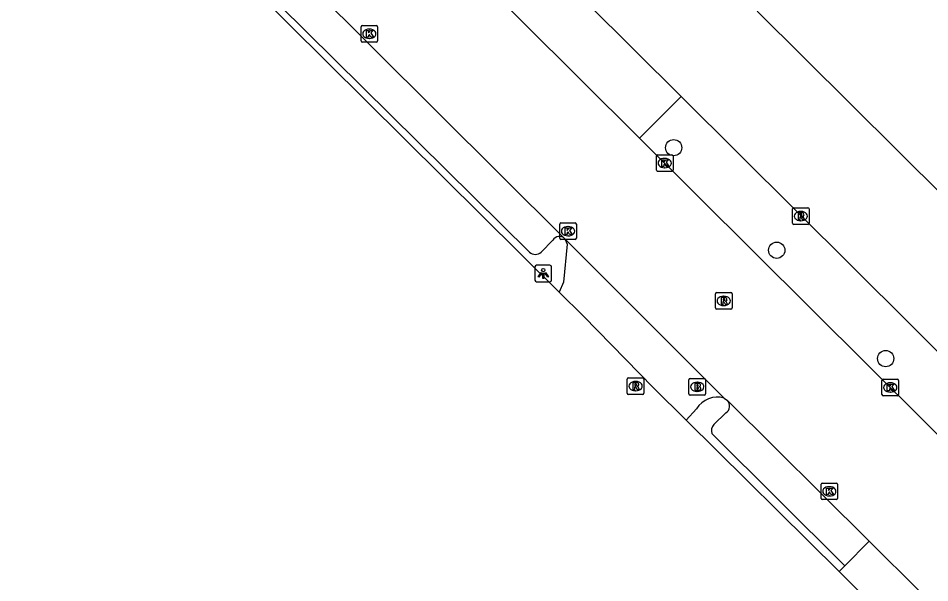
# Model space of a CAD drawing. Extents: x 155018 to 156648, y 383980 to 385733.
# Drawn here: x 155609.6 to 155664.4, y 385363.3 to 385397.3 of the extents above; entities that cross this region are included whole.
import ezdxf

# ---------------------------------------------------------------- set-up
doc = ezdxf.new("R2010")
doc.units = 0
for name, color, linetype in [('IMGEO_Boom', 7, 'Continuous'), ('IMGEO_Brandkraan', 7, 'Continuous'), ('IMGEO_Kolk', 7, 'Continuous'), ('IMGEO_Lichtpunt', 7, 'Continuous'), ('IMGEO_Pand', 7, 'Continuous'), ('IMGEO_Rijbaan_lokaal_gesloten', 7, 'Continuous'), ('IMGEO_Rijbaan_lokaal_open', 7, 'Continuous'), ('IMGEO_Rioolput', 7, 'Continuous'), ('IMGEO_Voetpad_open', 7, 'Continuous')]:
    doc.layers.add(name, color=color, linetype=linetype)

msp = doc.modelspace()

# ---------------------------------------------------------------- linework, layer by layer
at = {"layer": 'IMGEO_Boom'}
for centre in [(155649.024, 385389.475), (155655.228, 385383.305), (155661.787, 385376.782)]:
    msp.add_circle(centre, 0.489, dxfattribs=at)
at = {"layer": 'IMGEO_Brandkraan'}
for p, q in [((155649.941, 385374.657), (155649.941, 385375.509)), ((155650.016, 385375.583), (155650.868, 385375.583)), ((155650.942, 385375.509), (155650.942, 385374.657)), ((155650.429, 385375.363), (155650.454, 385375.363)), ((155650.868, 385374.583), (155650.016, 385374.583)), ((155650.452, 385374.803), (155650.427, 385374.803))]:
    msp.add_line(p, q, dxfattribs=at)
for points in [[(155649.941, 385374.657), (155649.941, 385375.509)], [(155650.016, 385375.583), (155650.868, 385375.583)], [(155650.942, 385375.509), (155650.942, 385374.657)], [(155650.289, 385375.283), (155650.289, 385374.883), (155650.502, 385374.883)], [(155650.52, 385375.283), (155650.289, 385375.283)], [(155650.468, 385375.202), (155650.414, 385375.202), (155650.414, 385375.126)], [(155650.414, 385375.126), (155650.467, 385375.126)], [(155650.476, 385375.05), (155650.414, 385375.05), (155650.414, 385374.969)], [(155650.414, 385374.969), (155650.476, 385374.969)], [(155650.868, 385374.583), (155650.016, 385374.583)]]:
    msp.add_lwpolyline(points, dxfattribs=at)
for centre, radius, start, end in [((155650.018, 385375.507), 0.0765, 91.552, 178.448), ((155650.018, 385375.507), 0.0765, 91.552, 178.448), ((155650.866, 385375.507), 0.0765, 1.552, 88.448), ((155650.866, 385375.507), 0.0765, 1.552, 88.448), ((155650.469, 385375.164), 0.0379, 267.8285, 90.9355), ((155650.477, 385375.009), 0.0404, 269.8759, 90.5077), ((155650.508, 385375.134), 0.251, 268.6676, 293.5347), ((155650.524, 385375.138), 0.145, 59.4692, 91.5367), ((155650.549, 385375.185), 0.0922, 285.5137, 58.1501), ((155650.554, 385374.993), 0.105, 301.3115, 78.989), ((155650.018, 385374.659), 0.0765, 181.552, 268.448), ((155650.018, 385374.659), 0.0765, 181.552, 268.448), ((155650.866, 385374.659), 0.0765, 271.552, 358.448), ((155650.866, 385374.659), 0.0765, 271.552, 358.448)]:
    msp.add_arc(centre, radius, start, end, dxfattribs=at)
for centre, major_axis, ratio, start_param, end_param in [((155650.428, 385375.083), (-0.387, 0.002), 0.722429, 4.712389, 7.853982), ((155650.453, 385375.083), (-0.39, 0.002), 0.717154, 1.570796, 4.712389)]:
    msp.add_ellipse(centre, major_axis=major_axis, ratio=ratio, start_param=start_param, end_param=end_param, dxfattribs=at)
at = {"layer": 'IMGEO_Kolk'}
for p, q in [((155630.278, 385396.832), (155631.13, 385396.832)), ((155630.203, 385395.906), (155630.203, 385396.758)), ((155630.691, 385396.612), (155630.716, 385396.612)), ((155631.204, 385396.758), (155631.204, 385395.906)), ((155631.13, 385395.832), (155630.278, 385395.832)), ((155630.714, 385396.052), (155630.689, 385396.052)), ((155647.983, 385388.126), (155647.983, 385388.978)), ((155648.058, 385389.052), (155648.91, 385389.052)), ((155648.471, 385388.832), (155648.496, 385388.832)), ((155648.984, 385388.978), (155648.984, 385388.126)), ((155648.91, 385388.052), (155648.058, 385388.052)), ((155648.494, 385388.272), (155648.469, 385388.272)), ((155642.164, 385384.024), (155642.164, 385384.876)), ((155642.239, 385384.95), (155643.091, 385384.95)), ((155642.652, 385384.73), (155642.677, 385384.73)), ((155643.165, 385384.876), (155643.165, 385384.024)), ((155642.675, 385384.17), (155642.65, 385384.17)), ((155643.091, 385383.95), (155642.239, 385383.95)), ((155661.564, 385374.618), (155661.564, 385375.47)), ((155661.639, 385375.544), (155662.491, 385375.544)), ((155662.565, 385375.47), (155662.565, 385374.618)), ((155662.052, 385375.324), (155662.077, 385375.324)), ((155662.491, 385374.544), (155661.639, 385374.544)), ((155662.075, 385374.764), (155662.05, 385374.764)), ((155657.893, 385368.368), (155657.893, 385369.22)), ((155657.968, 385369.294), (155658.82, 385369.294)), ((155658.381, 385369.074), (155658.406, 385369.074)), ((155658.894, 385369.22), (155658.894, 385368.368)), ((155658.82, 385368.294), (155657.968, 385368.294)), ((155658.404, 385368.514), (155658.379, 385368.514))]:
    msp.add_line(p, q, dxfattribs=at)
for points in [[(155630.278, 385396.832), (155631.13, 385396.832)], [(155630.203, 385395.906), (155630.203, 385396.758)], [(155630.524, 385396.532), (155630.647, 385396.532), (155630.647, 385396.381), (155630.777, 385396.532), (155630.941, 385396.532), (155630.795, 385396.381), (155630.948, 385396.132), (155630.796, 385396.132), (155630.711, 385396.296), (155630.647, 385396.229), (155630.647, 385396.132), (155630.524, 385396.132), (155630.524, 385396.532)], [(155631.204, 385396.758), (155631.204, 385395.906)], [(155631.13, 385395.832), (155630.278, 385395.832)], [(155647.983, 385388.126), (155647.983, 385388.978)], [(155648.058, 385389.052), (155648.91, 385389.052)], [(155648.304, 385388.752), (155648.427, 385388.752), (155648.427, 385388.601), (155648.557, 385388.752), (155648.721, 385388.752), (155648.575, 385388.601), (155648.728, 385388.352), (155648.576, 385388.352), (155648.491, 385388.516), (155648.427, 385388.449), (155648.427, 385388.352), (155648.304, 385388.352), (155648.304, 385388.752)], [(155648.984, 385388.978), (155648.984, 385388.126)], [(155648.91, 385388.052), (155648.058, 385388.052)], [(155642.164, 385384.024), (155642.164, 385384.876)], [(155642.239, 385384.95), (155643.091, 385384.95)], [(155643.165, 385384.876), (155643.165, 385384.024)], [(155642.485, 385384.65), (155642.608, 385384.65), (155642.608, 385384.499), (155642.738, 385384.65), (155642.902, 385384.65), (155642.756, 385384.499), (155642.909, 385384.25), (155642.757, 385384.25), (155642.672, 385384.414), (155642.608, 385384.347), (155642.608, 385384.25), (155642.485, 385384.25), (155642.485, 385384.65)], [(155643.091, 385383.95), (155642.239, 385383.95)], [(155661.564, 385374.618), (155661.564, 385375.47)], [(155661.639, 385375.544), (155662.491, 385375.544)], [(155662.565, 385375.47), (155662.565, 385374.618)], [(155661.885, 385375.244), (155662.008, 385375.244), (155662.008, 385375.093), (155662.138, 385375.244), (155662.302, 385375.244), (155662.156, 385375.093), (155662.309, 385374.844), (155662.157, 385374.844), (155662.072, 385375.008), (155662.008, 385374.941), (155662.008, 385374.844), (155661.885, 385374.844), (155661.885, 385375.244)], [(155662.491, 385374.544), (155661.639, 385374.544)], [(155657.893, 385368.368), (155657.893, 385369.22)], [(155657.968, 385369.294), (155658.82, 385369.294)], [(155658.214, 385368.994), (155658.337, 385368.994), (155658.337, 385368.843), (155658.467, 385368.994), (155658.631, 385368.994), (155658.485, 385368.843), (155658.638, 385368.594), (155658.486, 385368.594), (155658.401, 385368.758), (155658.337, 385368.691), (155658.337, 385368.594), (155658.214, 385368.594), (155658.214, 385368.994)], [(155658.894, 385369.22), (155658.894, 385368.368)], [(155658.82, 385368.294), (155657.968, 385368.294)]]:
    msp.add_lwpolyline(points, dxfattribs=at)
for centre, start, end in [((155630.28, 385396.756), 91.552, 178.448), ((155630.28, 385396.756), 91.552, 178.448), ((155631.128, 385396.756), 1.552, 88.448), ((155631.128, 385396.756), 1.552, 88.448), ((155630.28, 385395.908), 181.552, 268.448), ((155630.28, 385395.908), 181.552, 268.448), ((155631.128, 385395.908), 271.552, 358.448), ((155631.128, 385395.908), 271.552, 358.448), ((155648.06, 385388.976), 91.552, 178.448), ((155648.06, 385388.976), 91.552, 178.448), ((155648.908, 385388.976), 1.552, 88.448), ((155648.908, 385388.976), 1.552, 88.448), ((155648.06, 385388.128), 181.552, 268.448), ((155648.06, 385388.128), 181.552, 268.448), ((155648.908, 385388.128), 271.552, 358.448), ((155648.908, 385388.128), 271.552, 358.448), ((155642.241, 385384.874), 91.552, 178.448), ((155642.241, 385384.874), 91.552, 178.448), ((155643.089, 385384.874), 1.552, 88.448), ((155643.089, 385384.874), 1.552, 88.448), ((155642.241, 385384.026), 181.552, 268.448), ((155642.241, 385384.026), 181.552, 268.448), ((155643.089, 385384.026), 271.552, 358.448), ((155643.089, 385384.026), 271.552, 358.448), ((155661.641, 385375.468), 91.552, 178.448), ((155661.641, 385375.468), 91.552, 178.448), ((155662.489, 385375.468), 1.552, 88.448), ((155662.489, 385375.468), 1.552, 88.448), ((155661.641, 385374.62), 181.552, 268.448), ((155661.641, 385374.62), 181.552, 268.448), ((155662.489, 385374.62), 271.552, 358.448), ((155662.489, 385374.62), 271.552, 358.448), ((155657.97, 385369.218), 91.552, 178.448), ((155657.97, 385369.218), 91.552, 178.448), ((155658.818, 385369.218), 1.552, 88.448), ((155658.818, 385369.218), 1.552, 88.448), ((155657.97, 385368.37), 181.552, 268.448), ((155657.97, 385368.37), 181.552, 268.448), ((155658.818, 385368.37), 271.552, 358.448), ((155658.818, 385368.37), 271.552, 358.448)]:
    msp.add_arc(centre, 0.0765, start, end, dxfattribs=at)
for centre, major_axis, ratio, start_param, end_param in [((155630.69, 385396.332), (-0.387, 0.002), 0.722429, 4.712389, 7.853982), ((155630.715, 385396.332), (-0.39, 0.002), 0.717154, 1.570796, 4.712389), ((155648.47, 385388.552), (-0.387, 0.002), 0.722429, 4.712389, 7.853982), ((155648.495, 385388.552), (-0.39, 0.002), 0.717154, 1.570796, 4.712389), ((155642.651, 385384.45), (-0.387, 0.002), 0.722429, 4.712389, 7.853982), ((155642.676, 385384.45), (-0.39, 0.002), 0.717154, 1.570796, 4.712389), ((155662.051, 385375.044), (-0.387, 0.002), 0.722429, 4.712389, 7.853982), ((155662.076, 385375.044), (-0.39, 0.002), 0.717154, 1.570796, 4.712389), ((155658.38, 385368.794), (-0.387, 0.002), 0.722429, 4.712389, 7.853982), ((155658.405, 385368.794), (-0.39, 0.002), 0.717154, 1.570796, 4.712389)]:
    msp.add_ellipse(centre, major_axis=major_axis, ratio=ratio, start_param=start_param, end_param=end_param, dxfattribs=at)
at = {"layer": 'IMGEO_Lichtpunt'}
for p, q in [((155640.676, 385382.308), (155640.676, 385381.501)), ((155640.676, 385382.308), (155640.676, 385381.501)), ((155641.578, 385382.403), (155640.77, 385382.403)), ((155641.578, 385382.403), (155640.77, 385382.403)), ((155641.672, 385381.501), (155641.672, 385382.308)), ((155641.672, 385381.501), (155641.672, 385382.308)), ((155640.77, 385381.407), (155641.578, 385381.407)), ((155640.77, 385381.407), (155641.578, 385381.407))]:
    msp.add_line(p, q, dxfattribs=at)
for points in [[(155641.05, 385381.972), (155641.089, 385381.944), (155640.901, 385381.682), (155640.863, 385381.709), (155641.05, 385381.972)], [(155641.262, 385381.944), (155641.3, 385381.971), (155641.487, 385381.709), (155641.448, 385381.681), (155641.262, 385381.944)], [(155641.152, 385381.924), (155641.199, 385381.924), (155641.199, 385381.602), (155641.152, 385381.602), (155641.152, 385381.924)]]:
    msp.add_lwpolyline(points, dxfattribs=at)
msp.add_circle((155641.175, 385382.106), 0.0994, dxfattribs=at)
for centre, start, end in [((155640.77, 385382.308), 90, 180), ((155640.77, 385382.308), 90, 180), ((155641.578, 385382.308), 0, 90), ((155641.578, 385382.308), 0, 90), ((155640.77, 385381.501), 180, 270), ((155640.77, 385381.501), 180, 270), ((155641.578, 385381.501), 270, 0), ((155641.578, 385381.501), 270, 360)]:
    msp.add_arc(centre, 0.0946, start, end, dxfattribs=at)
at = {"layer": 'IMGEO_Pand'}
msp.add_lwpolyline([(155699.652, 385500), (155633.036, 385432.966), (155633.419, 385432.585), (155633.588, 385432.755), (155636.587, 385429.78), (155661.238, 385404.981), (155654.058, 385397.7), (155665.35, 385386.482), (155666.539, 385387.69), (155677.61, 385376.692), (155676.959, 385375.552), (155678.45, 385374.102), (155679.529, 385374.781), (155679.988, 385374.322), (155678.792, 385373.112), (155678.169, 385372.481), (155682.44, 385368.242), (155683.069, 385368.892), (155690.088, 385361.922), (155697.698, 385369.561)], dxfattribs=at)
at = {"layer": 'IMGEO_Rijbaan_lokaal_gesloten'}
for points in [[(155646.977, 385390.046), (155618.655, 385418.215)], [(155611.734, 385414.582), (155642.474, 385383.998)], [(155688.313, 385348.934), (155646.977, 385390.046)], [(155642.474, 385383.998), (155652.068, 385374.401)], [(155652.068, 385374.401), (155652.264, 385374.268)], [(155652.264, 385374.268), (155660.796, 385365.788)], [(155660.796, 385365.788), (155663.856, 385362.746)]]:
    msp.add_lwpolyline(points, dxfattribs=at)
at = {"layer": 'IMGEO_Rijbaan_lokaal_open'}
for points in [[(155621.131, 385420.729), (155649.479, 385392.559)], [(155646.977, 385390.046), (155649.479, 385392.559)]]:
    msp.add_lwpolyline(points, dxfattribs=at)
at = {"layer": 'IMGEO_Rioolput'}
for p, q in [((155656.25, 385385.861), (155657.102, 385385.861)), ((155656.175, 385384.935), (155656.175, 385385.787)), ((155656.663, 385385.641), (155656.688, 385385.641)), ((155657.176, 385385.787), (155657.176, 385384.935)), ((155657.102, 385384.861), (155656.25, 385384.861)), ((155656.686, 385385.081), (155656.661, 385385.081)), ((155651.538, 385379.828), (155651.538, 385380.68)), ((155651.613, 385380.754), (155652.465, 385380.754)), ((155652.026, 385380.534), (155652.051, 385380.534)), ((155652.539, 385380.68), (155652.539, 385379.828)), ((155652.049, 385379.974), (155652.024, 385379.974)), ((155652.465, 385379.754), (155651.613, 385379.754)), ((155646.231, 385374.701), (155646.231, 385375.553)), ((155646.306, 385375.627), (155647.158, 385375.627)), ((155646.719, 385375.407), (155646.744, 385375.407)), ((155647.232, 385375.553), (155647.232, 385374.701)), ((155646.742, 385374.847), (155646.717, 385374.847)), ((155647.158, 385374.627), (155646.306, 385374.627))]:
    msp.add_line(p, q, dxfattribs=at)
for points in [[(155656.25, 385385.861), (155657.102, 385385.861)], [(155656.175, 385384.935), (155656.175, 385385.787)], [(155656.764, 385385.559), (155656.512, 385385.561), (155656.512, 385385.161)], [(155656.512, 385385.161), (155656.636, 385385.161), (155656.636, 385385.323), (155656.647, 385385.323)], [(155656.69, 385385.48), (155656.636, 385385.48), (155656.636, 385385.399)], [(155656.636, 385385.399), (155656.688, 385385.399)], [(155656.694, 385385.294), (155656.765, 385385.161), (155656.905, 385385.161), (155656.84, 385385.287)], [(155657.176, 385385.787), (155657.176, 385384.935)], [(155657.102, 385384.861), (155656.25, 385384.861)], [(155651.538, 385379.828), (155651.538, 385380.68)], [(155651.613, 385380.754), (155652.465, 385380.754)], [(155652.127, 385380.452), (155651.875, 385380.454), (155651.875, 385380.054)], [(155652.053, 385380.373), (155651.999, 385380.373), (155651.999, 385380.292)], [(155652.539, 385380.68), (155652.539, 385379.828)], [(155651.875, 385380.054), (155651.999, 385380.054), (155651.999, 385380.216), (155652.01, 385380.216)], [(155651.999, 385380.292), (155652.051, 385380.292)], [(155652.057, 385380.187), (155652.128, 385380.054), (155652.268, 385380.054), (155652.203, 385380.18)], [(155652.465, 385379.754), (155651.613, 385379.754)], [(155646.231, 385374.701), (155646.231, 385375.553)], [(155646.306, 385375.627), (155647.158, 385375.627)], [(155647.232, 385375.553), (155647.232, 385374.701)], [(155646.82, 385375.325), (155646.568, 385375.327), (155646.568, 385374.927)], [(155646.568, 385374.927), (155646.692, 385374.927), (155646.692, 385375.089), (155646.703, 385375.089)], [(155646.746, 385375.246), (155646.692, 385375.246), (155646.692, 385375.165)], [(155646.692, 385375.165), (155646.744, 385375.165)], [(155646.75, 385375.06), (155646.821, 385374.927), (155646.961, 385374.927), (155646.896, 385375.053)], [(155647.158, 385374.627), (155646.306, 385374.627)]]:
    msp.add_lwpolyline(points, dxfattribs=at)
for centre, radius, start, end in [((155656.252, 385385.785), 0.0765, 91.552, 178.448), ((155656.252, 385385.785), 0.0765, 91.552, 178.448), ((155657.1, 385385.785), 0.0765, 1.552, 88.448), ((155657.1, 385385.785), 0.0765, 1.552, 88.448), ((155656.646, 385385.27), 0.0533, 26.0293, 88.6989), ((155656.672, 385385.588), 0.19, 274.7715, 282.9687), ((155656.696, 385385.384), 0.0964, 77.0061, 93.1865), ((155656.71, 385385.441), 0.0378, 276.6634, 79.6772), ((155656.763, 385385.449), 0.109, 350.3612, 89.416), ((155656.761, 385385.449), 0.112, 277.5842, 350.9817), ((155656.745, 385385.234), 0.108, 29.5134, 73.7905), ((155656.252, 385384.937), 0.0765, 181.552, 268.448), ((155656.252, 385384.937), 0.0765, 181.552, 268.448), ((155657.1, 385384.937), 0.0765, 271.552, 358.448), ((155657.1, 385384.937), 0.0765, 271.552, 358.448), ((155651.615, 385380.678), 0.0765, 91.552, 178.448), ((155651.615, 385380.678), 0.0765, 91.552, 178.448), ((155652.059, 385380.277), 0.0964, 77.0061, 93.1865), ((155652.073, 385380.334), 0.0378, 276.6634, 79.6772), ((155652.126, 385380.342), 0.109, 350.3612, 89.416), ((155652.124, 385380.342), 0.112, 277.5842, 350.9817), ((155652.463, 385380.678), 0.0765, 1.552, 88.448), ((155652.463, 385380.678), 0.0765, 1.552, 88.448), ((155651.615, 385379.83), 0.0765, 181.552, 268.448), ((155651.615, 385379.83), 0.0765, 181.552, 268.448), ((155652.009, 385380.163), 0.0533, 26.0293, 88.6989), ((155652.035, 385380.481), 0.19, 274.7715, 282.9687), ((155652.108, 385380.127), 0.108, 29.5134, 73.7905), ((155652.463, 385379.83), 0.0765, 271.552, 358.448), ((155652.463, 385379.83), 0.0765, 271.552, 358.448), ((155646.308, 385375.551), 0.0765, 91.552, 178.448), ((155646.308, 385375.551), 0.0765, 91.552, 178.448), ((155647.156, 385375.551), 0.0765, 1.552, 88.448), ((155647.156, 385375.551), 0.0765, 1.552, 88.448), ((155646.702, 385375.036), 0.0533, 26.0293, 88.6989), ((155646.728, 385375.354), 0.19, 274.7715, 282.9687), ((155646.752, 385375.15), 0.0964, 77.0061, 93.1865), ((155646.766, 385375.207), 0.0378, 276.6634, 79.6772), ((155646.819, 385375.215), 0.109, 350.3612, 89.416), ((155646.817, 385375.215), 0.112, 277.5842, 350.9817), ((155646.801, 385375), 0.108, 29.5134, 73.7905), ((155646.308, 385374.703), 0.0765, 181.552, 268.448), ((155646.308, 385374.703), 0.0765, 181.552, 268.448), ((155647.156, 385374.703), 0.0765, 271.552, 358.448), ((155647.156, 385374.703), 0.0765, 271.552, 358.448)]:
    msp.add_arc(centre, radius, start, end, dxfattribs=at)
for centre, major_axis, ratio, start_param, end_param in [((155656.662, 385385.361), (-0.387, 0.002), 0.722429, 4.712389, 7.853982), ((155656.687, 385385.361), (-0.39, 0.002), 0.717154, 1.570796, 4.712389), ((155652.025, 385380.254), (-0.387, 0.002), 0.722429, 4.712389, 7.853982), ((155652.05, 385380.254), (-0.39, 0.002), 0.717154, 1.570796, 4.712389), ((155646.718, 385375.127), (-0.387, 0.002), 0.722429, 4.712389, 7.853982), ((155646.743, 385375.127), (-0.39, 0.002), 0.717154, 1.570796, 4.712389)]:
    msp.add_ellipse(centre, major_axis=major_axis, ratio=ratio, start_param=start_param, end_param=end_param, dxfattribs=at)
at = {"layer": 'IMGEO_Voetpad_open'}
for points in [[(155642.136, 385380.784), (155609.569, 385413.073)], [(155610.197, 385413), (155640.337, 385383.192)], [(155649.479, 385392.559), (155690.84, 385351.455)], [(155641.054, 385383.178), (155641.754, 385383.913)], [(155642.474, 385383.998), (155642.616, 385383.664), (155642.386, 385381.372), (155642.136, 385380.784)], [(155642.136, 385380.784), (155643.6, 385379.33), (155647.818, 385375.029), (155649.783, 385373.08)], [(155649.783, 385373.08), (155650.401, 385373.764)], [(155652.171, 385373.513), (155651.444, 385372.816)], [(155649.783, 385373.08), (155658.977, 385363.963)], [(155651.331, 385372.271), (155659.332, 385364.319)], [(155659.332, 385364.319), (155660.796, 385365.788)], [(155659.332, 385364.319), (155658.977, 385363.963)], [(155658.977, 385363.963), (155662.029, 385360.936)]]:
    msp.add_lwpolyline(points, dxfattribs=at)
for centre, radius, start, end in [((155642.149, 385383.66), 0.469, 46.0685, 147.3974), ((155640.704, 385383.614), 0.559, 229.0181, 308.7447), ((155651.647, 385373.003), 1.46, 73.229, 148.597), ((155651.892, 385373.931), 0.502, 303.7285, 42.227), ((155651.774, 385372.463), 0.483, 133.0971, 203.4755)]:
    msp.add_arc(centre, radius, start, end, dxfattribs=at)

doc.saveas('drawing.dxf')
